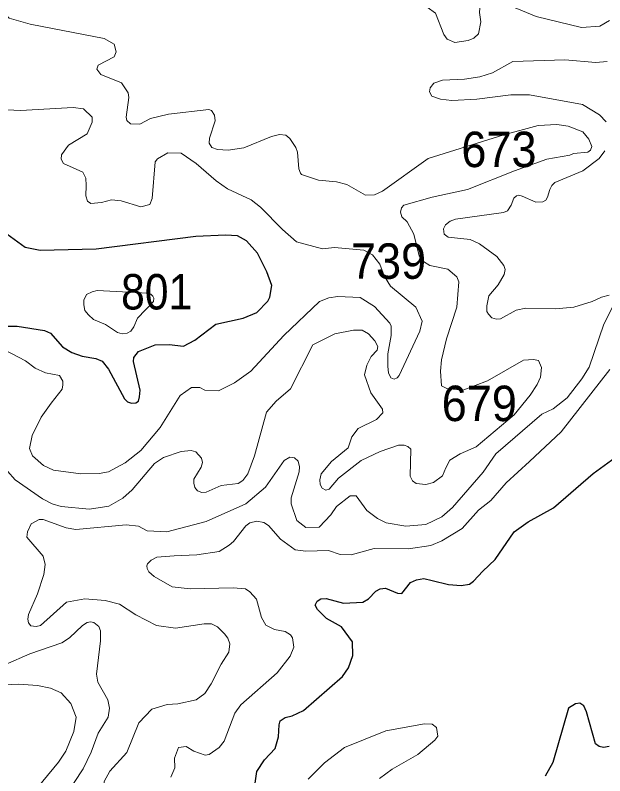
# Model space of a CAD drawing. Extents: x 499.9 to 555.3, y 9281.5 to 9336.8.
# Drawn here: x 548.408 to 551.068, y 9290.465 to 9293.899 of the extents above; entities that cross this region are included whole.
import ezdxf

# ---------------------------------------------------------------- set-up
doc = ezdxf.new("R2010")
doc.units = 0
doc.header["$LTSCALE"] = 0.064
doc.layers.add('1', color=7, linetype='Continuous', lineweight=25)
doc.layers.add('2', color=7, linetype='Continuous', lineweight=13)
doc.layers.add('21', color=7, linetype='Continuous')

msp = doc.modelspace()

# ---------------------------------------------------------------- linework, layer by layer
at = {"layer": '1'}
for points in [[(548.9683, 9292.1763), (548.9716, 9292.205), (548.9416, 9292.3346), (548.9436, 9292.3535), (548.9634, 9292.3808), (549.0394, 9292.41), (549.1022, 9292.4117), (549.1665, 9292.4044), (549.2183, 9292.4309), (549.3132, 9292.5035), (549.4364, 9292.5312), (549.4977, 9292.5564), (549.5481, 9292.6077), (549.5574, 9292.6259), (549.5651, 9292.6784), (549.543, 9292.7396), (549.5004, 9292.8248), (549.4512, 9292.8806), (549.4101, 9292.9019), (549.356, 9292.9051), (549.2231, 9292.8988), (548.7733, 9292.8428), (548.5207, 9292.8366), (548.4529, 9292.8496), (548.3349, 9292.9337)], [(548.2873, 9292.4945), (548.4167, 9292.4943), (548.5398, 9292.4758), (548.5665, 9292.4632), (548.6211, 9292.4013), (548.6629, 9292.3761), (548.7096, 9292.3589), (548.7718, 9292.3494), (548.7996, 9292.3368), (548.8288, 9292.3012), (548.9011, 9292.1665)], [(548.9011, 9292.1665), (548.9143, 9292.1532), (548.9333, 9292.147), (548.9516, 9292.1479), (548.9634, 9292.1564), (548.9683, 9292.1763)], [(550.1916, 9291.3377), (550.2188, 9291.3499), (550.2513, 9291.3551), (550.289, 9291.3468), (550.3633, 9291.3287), (550.4195, 9291.3232), (550.4569, 9291.3305), (550.4751, 9291.3426), (550.5176, 9291.3877), (550.5737, 9291.4404), (550.659, 9291.5664), (550.7225, 9291.6112), (550.837, 9291.6749), (551.0162, 9291.8287), (551.1154, 9291.9012)], [(550.035, 9291.2975), (550.0547, 9291.3087), (550.0793, 9291.3117), (550.1328, 9291.2886), (550.1527, 9291.2882), (550.1916, 9291.3377)], [(549.4795, 9290.3596), (549.4974, 9290.4835), (549.532, 9290.5369), (549.581, 9290.588), (549.5953, 9290.6397), (549.5991, 9290.695), (549.604, 9290.7126), (549.6257, 9290.7271), (549.6578, 9290.7351), (549.7079, 9290.7594), (549.8843, 9290.9133), (549.9122, 9290.9524), (549.9311, 9291.0073), (549.9292, 9291.0692), (549.8799, 9291.1375), (549.8128, 9291.1748), (549.7713, 9291.216), (549.7616, 9291.235), (549.7708, 9291.253), (549.7867, 9291.264), (549.8113, 9291.2656), (549.8892, 9291.2444), (549.9768, 9291.2484), (550.0014, 9291.2628), (550.035, 9291.2975)], [(551.0878, 9290.5969), (551.062, 9290.5917), (551.0428, 9290.5969), (551.0264, 9290.6094), (550.9862, 9290.7533), (550.974, 9290.7803), (550.9554, 9290.7919), (550.9364, 9290.7901), (550.9047, 9290.7696), (550.834, 9290.5251), (550.7985, 9290.4625)]]:
    msp.add_lwpolyline(points, dxfattribs=at)
at = {"layer": '2'}
for points in [[(551.0899, 9293.8746), (551.0463, 9293.849), (550.9636, 9293.8429), (550.7582, 9293.8933), (550.595, 9293.9602), (550.5233, 9293.97), (550.506, 9293.949), (550.5029, 9293.9103), (550.509, 9293.869), (550.4989, 9293.8151), (550.4766, 9293.7946), (550.4518, 9293.7838), (550.3907, 9293.7761), (550.3565, 9293.7903), (550.3414, 9293.8117), (550.3046, 9293.9082), (550.2666, 9293.9351), (550.202, 9293.9542)], [(548.332, 9293.9357), (548.3805, 9293.8855), (548.4751, 9293.8586), (548.8093, 9293.794), (548.8539, 9293.7682), (548.8631, 9293.7329), (548.854, 9293.7112), (548.7814, 9293.6725), (548.7764, 9293.6549), (548.7942, 9293.6307)], [(551.0791, 9293.6891), (551.0271, 9293.6852), (550.8879, 9293.6977), (550.6538, 9293.6899), (550.5607, 9293.6378), (550.5036, 9293.6201), (550.4346, 9293.6092), (550.3356, 9293.6047), (550.2968, 9293.5919), (550.2795, 9293.5708), (550.2776, 9293.5522), (550.2878, 9293.5336), (550.3269, 9293.5195), (550.3786, 9293.5132), (550.49, 9293.5192), (550.6443, 9293.5385), (550.7281, 9293.5386), (550.9675, 9293.4955), (551.0439, 9293.4494), (551.0749, 9293.4167)], [(548.7942, 9293.6307), (548.8876, 9293.5934), (548.9175, 9293.5488), (548.9206, 9293.5266), (548.9084, 9293.4377), (548.9115, 9293.4226)], [(548.3598, 9292.3879), (548.4537, 9292.3388), (548.4975, 9292.3044), (548.5452, 9292.2845), (548.6081, 9292.2717), (548.6224, 9292.2467), (548.623, 9292.23), (548.619, 9292.2108), (548.5706, 9292.1476), (548.5257, 9292.0832), (548.4848, 9292.0012), (548.4723, 9291.9423), (548.4853, 9291.9099), (548.5359, 9291.8653), (548.5809, 9291.8452), (548.7043, 9291.8278), (548.7863, 9291.8293), (548.829, 9291.8374), (548.9042, 9291.8782), (548.9753, 9291.9334), (549.0613, 9292.0369), (549.1527, 9292.1819), (549.2033, 9292.2175), (549.2404, 9292.2176), (549.2636, 9292.2064), (549.325, 9292.202), (549.3976, 9292.2395), (549.4711, 9292.2921), (549.6205, 9292.4526), (549.7803, 9292.6062), (549.8224, 9292.622), (549.8629, 9292.6282), (549.9646, 9292.6242), (550.0285, 9292.5837), (550.0984, 9292.5089), (550.1047, 9292.4953), (550.1048, 9292.4532), (550.089, 9292.3696), (550.089, 9292.3118), (550.092, 9292.2841), (550.1028, 9292.2615), (550.1181, 9292.2553), (550.1306, 9292.2607), (550.1406, 9292.2713), (550.234, 9292.4723), (550.2445, 9292.5175), (550.2156, 9292.5809), (550.1018, 9292.676), (550.073, 9292.7213), (550.0525, 9292.775), (550.02, 9292.8162), (549.9815, 9292.8373), (549.8489, 9292.8492), (549.7943, 9292.8435), (549.6769, 9292.8751), (549.6132, 9292.9305), (549.5144, 9293.0325), (549.473, 9293.0647), (549.3664, 9293.1148), (549.3139, 9293.1515), (549.2247, 9293.2298), (549.1562, 9293.2758), (549.0959, 9293.2768), (549.0501, 9293.2503), (549.0397, 9293.2365), (549.0257, 9293.0715), (549.0148, 9293.0447), (548.9749, 9293.0328), (548.8857, 9293.061), (548.843, 9293.0657), (548.7966, 9293.0533), (548.7492, 9293.049), (548.7342, 9293.059), (548.7269, 9293.0835), (548.7278, 9293.1298), (548.7258, 9293.1632), (548.7124, 9293.1893), (548.6253, 9293.2297), (548.6153, 9293.248), (548.617, 9293.268), (548.6488, 9293.3124), (548.7331, 9293.3628), (548.7552, 9293.4161), (548.7549, 9293.4382), (548.7162, 9293.4765), (548.6693, 9293.4813), (548.4313, 9293.4686), (548.3382, 9293.4733)], [(548.9115, 9293.4226), (548.9283, 9293.4087), (548.9699, 9293.4068), (549.0186, 9293.4321), (549.0991, 9293.4526), (549.2808, 9293.4727), (549.293, 9293.4684), (549.3063, 9293.448), (549.3103, 9293.4215), (549.2851, 9293.344), (549.2825, 9293.3205), (549.2947, 9293.3009), (549.3204, 9293.292), (549.3686, 9293.2893), (549.4395, 9293.2994), (549.5638, 9293.3507), (549.6, 9293.3593), (549.6289, 9293.3568), (549.6475, 9293.3424), (549.6737, 9293.3009), (549.6814, 9293.2808), (549.6879, 9293.2053), (549.695, 9293.1848), (549.7, 9293.1791), (549.7176, 9293.1732), (549.7769, 9293.1542), (549.8574, 9293.1464), (549.9036, 9293.1345), (549.9879, 9293.0868), (550.0285, 9293.0869), (550.0657, 9293.1046), (550.2706, 9293.252), (550.6123, 9293.3586), (550.7677, 9293.4006), (550.851, 9293.4048), (550.9026, 9293.3984), (550.9683, 9293.3725), (550.9967, 9293.3393), (551.0096, 9293.3064), (551.0042, 9293.289), (550.9914, 9293.2809), (550.9273, 9293.2742), (550.9098, 9293.267), (550.8073, 9293.2488), (550.66, 9293.1965), (550.4488, 9293.1115), (550.2895, 9293.077), (550.162, 9293.0406), (550.1502, 9293.0289), (550.147, 9293.0098), (550.1522, 9292.9887), (550.1767, 9292.9653), (550.2068, 9292.9103), (550.23, 9292.8121), (550.2498, 9292.7862), (550.2784, 9292.7682), (550.3595, 9292.7522), (550.4007, 9292.7172), (550.4102, 9292.6951), (550.4009, 9292.5805), (550.3534, 9292.438), (550.331, 9292.3426), (550.3262, 9292.2922), (550.3317, 9292.2253), (550.3549, 9292.2125), (550.4269, 9292.2057), (550.5385, 9292.2482), (550.7009, 9292.3417), (550.7471, 9292.3448), (550.7686, 9292.3389), (550.7824, 9292.3083), (550.7781, 9292.2639), (550.7632, 9292.2319), (550.7318, 9292.1828), (550.6592, 9292.0942), (550.4873, 9291.9494), (550.4152, 9291.9177), (550.3687, 9291.889), (550.3512, 9291.8552), (550.3352, 9291.8189), (550.2957, 9291.7882), (550.2601, 9291.78), (550.2173, 9291.7841), (550.1997, 9291.7967), (550.1905, 9291.8176), (550.1936, 9291.9389), (550.1794, 9291.9516), (550.1624, 9291.9572), (550.1368, 9291.958), (550.0539, 9291.9295), (549.9687, 9291.8885), (549.867, 9291.8091), (549.8241, 9291.7591), (549.8091, 9291.7538), (549.7927, 9291.7633)], [(551.0688, 9293.2865), (551.0428, 9293.2512), (550.969, 9293.1965), (550.8423, 9293.1432), (550.8291, 9293.1295), (550.8202, 9293.1117), (550.8091, 9293.0767), (550.8027, 9293.064), (550.7888, 9293.0558), (550.7575, 9293.055), (550.6946, 9293.0815), (550.6803, 9293.0863), (550.6695, 9293.0834), (550.6576, 9293.0723), (550.6461, 9293.041), (550.6294, 9293.0147), (550.6109, 9293.0073), (550.3942, 9292.9774), (550.3697, 9292.9689), (550.3499, 9292.9521), (550.3402, 9292.9337), (550.3439, 9292.91), (550.3612, 9292.8959)], [(550.3612, 9292.8959), (550.4606, 9292.8862), (550.5021, 9292.8657), (550.5806, 9292.8095), (550.6123, 9292.7683), (550.6186, 9292.7498)], [(550.6186, 9292.7498), (550.614, 9292.7285), (550.5866, 9292.6818), (550.545, 9292.6311), (550.536, 9292.5868), (550.5365, 9292.5616), (550.5426, 9292.5493), (550.5577, 9292.5328), (550.5792, 9292.5259), (550.5981, 9292.5283), (550.6682, 9292.5669), (550.7121, 9292.5756), (550.8451, 9292.5726), (550.9286, 9292.5804), (551.0114, 9292.6057), (551.0533, 9292.6258), (551.0884, 9292.6344)], [(551.1133, 9292.6022), (551.063, 9292.5041), (550.9974, 9292.3101), (550.9648, 9292.2565), (550.8979, 9292.1705), (550.8357, 9292.1215), (550.7847, 9292.0966), (550.5766, 9291.9185), (550.52, 9291.8353), (550.3816, 9291.676), (550.3331, 9291.6335), (550.26, 9291.5985), (550.171, 9291.5922), (550.0819, 9291.6068), (550.0422, 9291.6261), (549.9942, 9291.6617), (549.9461, 9291.7283), (549.9187, 9291.729), (549.8582, 9291.6811), (549.8327, 9291.6431), (549.7788, 9291.5872), (549.7191, 9291.5863), (549.6781, 9291.6168), (549.6529, 9291.6931), (549.6535, 9291.7203), (549.6894, 9291.8363), (549.6908, 9291.8595), (549.6847, 9291.885), (549.6685, 9291.9002), (549.6476, 9291.9025), (549.6212, 9291.8879), (549.5377, 9291.7683), (549.4482, 9291.693), (549.2702, 9291.6126), (549.0919, 9291.5667), (549.0036, 9291.5701), (548.9645, 9291.5921), (548.9089, 9291.5984), (548.6813, 9291.5764), (548.6375, 9291.5843), (548.5342, 9291.6224), (548.5159, 9291.622), (548.4795, 9291.6023), (548.4627, 9291.5658), (548.4599, 9291.5423), (548.5335, 9291.4568), (548.5433, 9291.4178), (548.537, 9291.3741), (548.5088, 9291.2858), (548.4682, 9291.1933), (548.4643, 9291.172), (548.4673, 9291.1559), (548.4783, 9291.141), (548.5018, 9291.138), (548.5224, 9291.1426), (548.6391, 9291.2481), (548.7227, 9291.2642), (548.8139, 9291.2566), (548.878, 9291.2392), (548.9526, 9291.191), (549.0451, 9291.1427), (549.1316, 9291.1307), (549.2607, 9291.1513), (549.2937, 9291.1507), (549.3201, 9291.1371), (549.3519, 9291.105), (549.3674, 9291.0858), (549.3757, 9291.0603), (549.3714, 9291.0231), (549.3377, 9290.9684), (549.2927, 9290.8801), (549.2628, 9290.8363), (549.2237, 9290.8081), (549.1412, 9290.7902), (549.094, 9290.7864), (549.0242, 9290.7651)], [(549.9104, 9291.9457), (549.9268, 9291.9947), (549.9548, 9292.0323), (550.0373, 9292.0726), (550.0666, 9292.1028), (550.065, 9292.1197), (550.0118, 9292.1938), (549.984, 9292.2755), (549.9943, 9292.318), (550.0142, 9292.3575), (550.041, 9292.3864), (550.044, 9292.4035), (550.031, 9292.4283), (550.0019, 9292.4605), (549.9726, 9292.477), (549.9344, 9292.4767), (549.8503, 9292.4595), (549.7512, 9292.411), (549.6501, 9292.212), (549.585, 9292.156), (549.5416, 9292.1061), (549.4875, 9291.9096), (549.4576, 9291.8279), (549.4344, 9291.798), (549.4133, 9291.7847), (549.337, 9291.7748), (549.2697, 9291.7445), (549.2504, 9291.7429), (549.2298, 9291.7515), (549.2188, 9291.7659), (549.2133, 9291.7858), (549.2139, 9291.8036), (549.2465, 9291.8573), (549.2528, 9291.8792), (549.2482, 9291.8992), (549.2233, 9291.9267), (549.2016, 9291.9326), (549.1571, 9291.9295), (549.0767, 9291.9023), (549.0369, 9291.8749), (548.936, 9291.7556), (548.8935, 9291.7181), (548.8301, 9291.6821), (548.7433, 9291.6686), (548.6153, 9291.6797), (548.5739, 9291.6925), (548.5307, 9291.7151), (548.4081, 9291.801), (548.3729, 9291.8396)], [(549.1104, 9290.4581), (549.1288, 9290.5012), (549.1263, 9290.544), (549.1439, 9290.5923), (549.1785, 9290.597), (549.2137, 9290.5752), (549.2655, 9290.5576), (549.2825, 9290.5606), (549.3274, 9290.5922), (549.3507, 9290.6204), (549.3984, 9290.747), (549.4254, 9290.7852), (549.5899, 9290.9293), (549.6492, 9291.0042), (549.6652, 9291.0455), (549.6593, 9291.0868), (549.6505, 9291.1006), (549.6264, 9291.1158), (549.5773, 9291.1257), (549.5381, 9291.1442), (549.5193, 9291.18), (549.4971, 9291.2619), (549.4671, 9291.2955), (549.4465, 9291.3084), (549.3916, 9291.3137), (549.197, 9291.3089), (549.1157, 9291.3184), (549.0345, 9291.3642), (549.0113, 9291.385), (549.0037, 9291.4004), (549.0016, 9291.4121), (549.0047, 9291.422), (549.0217, 9291.4378), (549.0472, 9291.4512), (549.1254, 9291.4584), (549.2271, 9291.4617), (549.3288, 9291.4765), (549.3727, 9291.5062), (549.3925, 9291.5226), (549.4479, 9291.5934), (549.4669, 9291.6065), (549.4986, 9291.6135), (549.5293, 9291.6089), (549.5503, 9291.5953), (549.6052, 9291.5333), (549.6705, 9291.4842), (549.7198, 9291.4792), (549.8208, 9291.4823), (549.8734, 9291.4633), (549.9234, 9291.4618), (550.0273, 9291.4904), (550.1821, 9291.4888), (550.2831, 9291.5047), (550.3333, 9291.525), (550.4248, 9291.5811), (550.4981, 9291.6637), (550.5537, 9291.7068), (550.6227, 9291.7869), (550.7278, 9291.8829), (550.8716, 9292.0172), (551.0903, 9292.2989)], [(549.7927, 9291.7633), (549.7833, 9291.7791), (549.7817, 9291.8002), (549.7876, 9291.8273), (549.835, 9291.8839), (549.9104, 9291.9457)], [(548.3645, 9290.967), (548.4742, 9291.0147), (548.6185, 9291.0655), (548.653, 9291.0871), (548.7117, 9291.1426), (548.7324, 9291.157), (548.7481, 9291.1602), (548.7629, 9291.1573), (548.7845, 9291.1383), (548.7934, 9291.1192), (548.7933, 9291.0742), (548.7745, 9290.9239), (548.7801, 9290.887), (548.8251, 9290.8075), (548.833, 9290.7701), (548.8276, 9290.7295), (548.782, 9290.6571), (548.7504, 9290.5719), (548.7138, 9290.4956), (548.5488, 9290.2448)], [(548.4835, 9290.3799), (548.6029, 9290.5264), (548.6358, 9290.5752), (548.6726, 9290.665), (548.6835, 9290.7288), (548.6584, 9290.7909), (548.6146, 9290.8386), (548.5666, 9290.8597), (548.5089, 9290.8723), (548.4235, 9290.8775), (548.176, 9290.868)], [(549.0242, 9290.7651), (548.966, 9290.703), (548.9115, 9290.5696), (548.8355, 9290.485), (548.8098, 9290.4389), (548.8078, 9290.3905)], [(549.7297, 9290.4499), (549.8033, 9290.5238), (549.8938, 9290.5929), (550.0802, 9290.6675), (550.2545, 9290.6993), (550.2894, 9290.6974), (550.3094, 9290.6821), (550.3149, 9290.6434), (550.3017, 9290.6257), (550.2248, 9290.5613), (550.1091, 9290.4942), (550.052, 9290.4525)]]:
    msp.add_lwpolyline(points, dxfattribs=at)
msp.add_lwpolyline([(548.9427, 9292.4922), (548.9598, 9292.5309), (549.0318, 9292.6058), (549.0333, 9292.6218), (549.0283, 9292.6304), (549.0196, 9292.639), (549.0064, 9292.6431), (548.7775, 9292.6552), (548.7547, 9292.6498), (548.7295, 9292.6369), (548.7173, 9292.6123), (548.7171, 9292.5915), (548.7217, 9292.566), (548.7386, 9292.5451), (548.7618, 9292.5252), (548.8148, 9292.5015), (548.8699, 9292.4665), (548.89, 9292.46), (548.9129, 9292.4629), (548.9294, 9292.4722)], close=True, dxfattribs=at)

# ---------------------------------------------------------------- texts
at = {"layer": '21'}
for s, width, p in [('673', 0.95, (550.421, 9293.2128)), ('739', 0.95, (549.9227, 9292.7084)), ('801', 0.9, (548.8854, 9292.57)), ('679', 0.95, (550.3323, 9292.066))]:
    msp.add_text(s, height=0.16, dxfattribs=dict(at, width=width)).set_placement(p)

doc.saveas('drawing.dxf')
